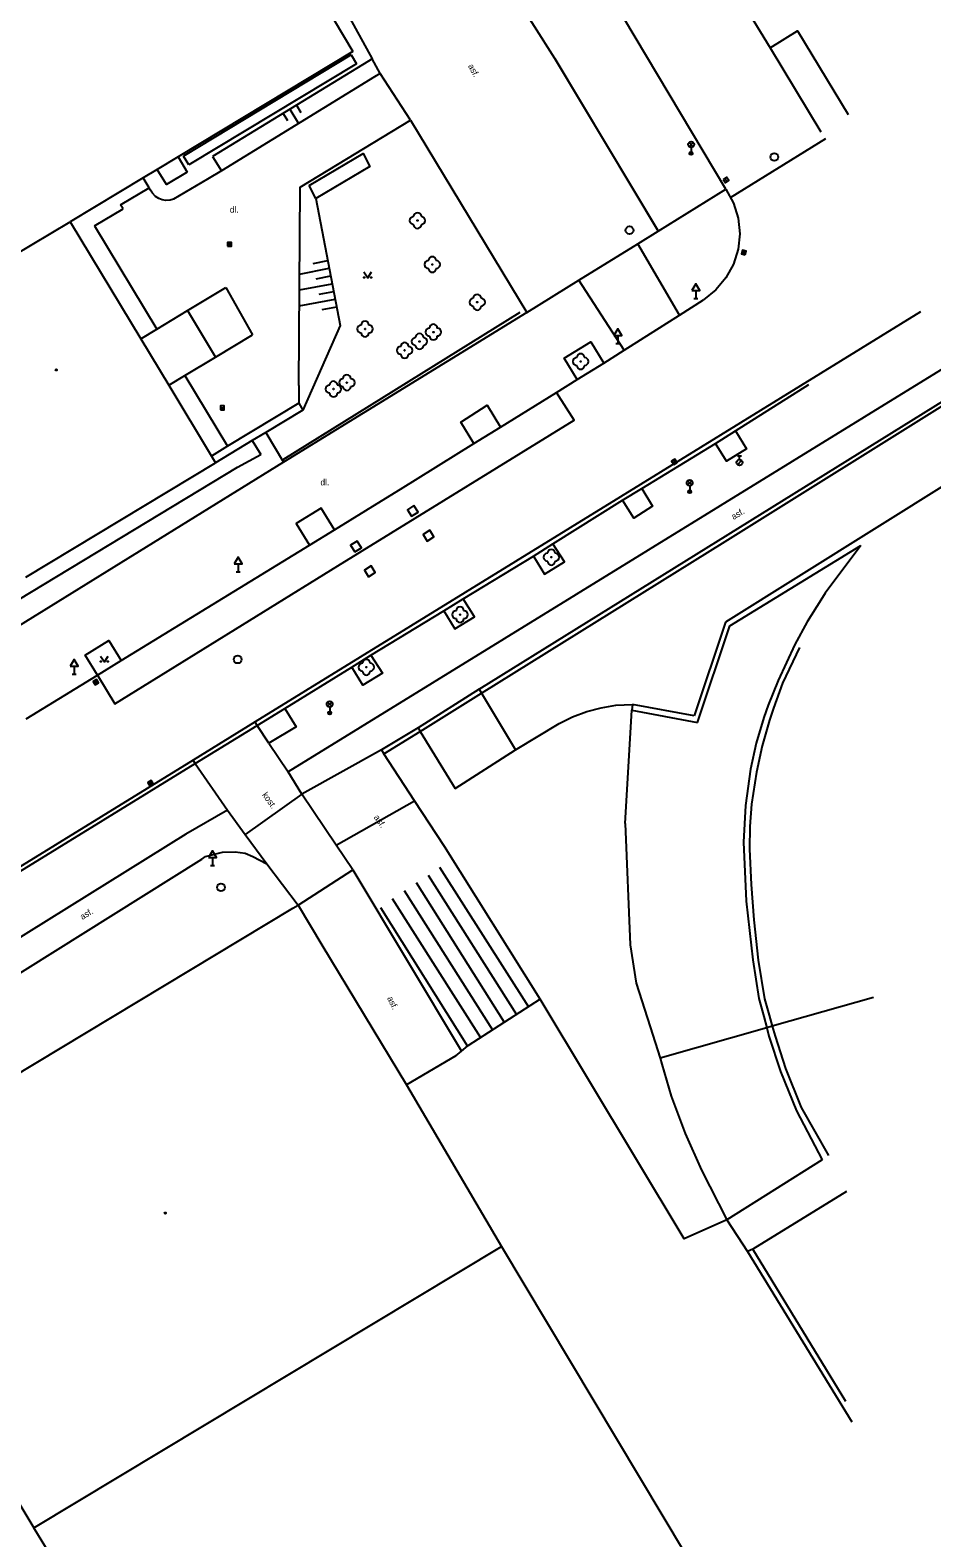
# Model space of a CAD drawing. Extents: x -599770 to -598493, y -1162076 to -1159209.
# Drawn here: x -598608.7 to -598551.1, y -1159750.8 to -1159654.4 of the extents above; entities that cross this region are included whole.
import ezdxf

# ---------------------------------------------------------------- set-up
doc = ezdxf.new("R2010")
doc.units = 0
doc.layers.add('Podklad', color=7, linetype='Continuous')

msp = doc.modelspace()

# ---------------------------------------------------------------- linework, layer by layer
at = {"layer": 'Podklad'}
for p, q in [((-598566.582, -1159661.86), (-598566.317, -1159661.595)), ((-598566.582, -1159661.595), (-598566.317, -1159661.86)), ((-598566.45, -1159661.915), (-598566.45, -1159662.29)), ((-598564.288, -1159663.885), (-598564.152, -1159664.095)), ((-598596.085, -1159668.1), (-598595.835, -1159668.1)), ((-598563.112, -1159668.741), (-598563.048, -1159668.499)), ((-598566.275, -1159671.56), (-598566.025, -1159671.56)), ((-598566.15, -1159671.051), (-598566.15, -1159671.56)), ((-598571.255, -1159674.44), (-598571.005, -1159674.44)), ((-598571.13, -1159673.931), (-598571.13, -1159674.44)), ((-598596.535, -1159678.55), (-598596.285, -1159678.55)), ((-598567.626, -1159682.067), (-598567.414, -1159681.933)), ((-598563.489, -1159682.186), (-598563.224, -1159681.921)), ((-598563.485, -1159681.613), (-598563.235, -1159681.613)), ((-598563.36, -1159681.863), (-598563.36, -1159681.613)), ((-598566.672, -1159683.48), (-598566.407, -1159683.215)), ((-598566.672, -1159683.215), (-598566.407, -1159683.48)), ((-598566.54, -1159683.535), (-598566.54, -1159683.91)), ((-598595.4, -1159688.531), (-598595.4, -1159689.04)), ((-598595.525, -1159689.04), (-598595.275, -1159689.04)), ((-598606.005, -1159695.58), (-598605.755, -1159695.58)), ((-598605.88, -1159695.071), (-598605.88, -1159695.58)), ((-598604.608, -1159696.154), (-598604.392, -1159696.026)), ((-598589.683, -1159697.62), (-598589.418, -1159697.355)), ((-598589.683, -1159697.355), (-598589.418, -1159697.62)), ((-598589.55, -1159697.675), (-598589.55, -1159698.05)), ((-598601.117, -1159702.604), (-598600.903, -1159702.476)), ((-598597.165, -1159707.81), (-598596.915, -1159707.81)), ((-598597.04, -1159707.301), (-598597.04, -1159707.81))]:
    msp.add_line(p, q, dxfattribs=at)
for points in [[(-598568.543, -1159667.266), (-598568.581, -1159667.203), (-598575.16, -1159656.23), (-598577.76, -1159652.11), (-598583.83, -1159642.09), (-598587.6, -1159635.824)], [(-598594.75, -1159641.81), (-598586.83, -1159656.25)], [(-598595.36, -1159643.53), (-598588.06, -1159655.78)], [(-598579.85, -1159696.79), (-598564.28, -1159687.09), (-598549.51, -1159677.87), (-598512.75, -1159655.13), (-598493.2, -1159643.07)], [(-598580, -1159696.54), (-598501.65, -1159647.85), (-598499.38, -1159646.44)], [(-598512.73, -1159649.13), (-598513.69, -1159653.48), (-598592.21, -1159701.82)], [(-598564.22, -1159664.58), (-598571.48, -1159652.41)], [(-598563.32, -1159652.38), (-598561.4, -1159655.54)], [(-598561.4, -1159655.54), (-598559.64, -1159654.45), (-598556.42, -1159659.81)], [(-598588.06, -1159655.78), (-598599.23, -1159662.51)], [(-598588.17, -1159656), (-598598.9, -1159662.47)], [(-598588.17, -1159656), (-598587.83, -1159656.56)], [(-598561.4, -1159655.54), (-598558.15, -1159660.91)], [(-598587.83, -1159656.56), (-598598.56, -1159663.03)], [(-598587.06, -1159656.39), (-598597.03, -1159662.49)], [(-598586.83, -1159656.25), (-598587.06, -1159656.39)], [(-598586.32, -1159657.18), (-598586.83, -1159656.25)], [(-598575.16, -1159656.23), (-598568.55, -1159667.27)], [(-598586.69, -1159657.4), (-598596.47, -1159663.41)], [(-598586.32, -1159657.18), (-598586.69, -1159657.4)], [(-598584.39, -1159660.16), (-598586.32, -1159657.18)], [(-598592.52, -1159659.73), (-598592.24, -1159660.19)], [(-598592.1, -1159659.47), (-598591.54, -1159660.38)], [(-598591.67, -1159659.21), (-598591.39, -1159659.67)], [(-598591.52, -1159677.12), (-598591.44, -1159664.44), (-598584.39, -1159660.16)], [(-598584.39, -1159660.16), (-598576.95, -1159672.45)], [(-598563.937, -1159665.099), (-598557.837, -1159661.33)], [(-598599.23, -1159662.51), (-598600.57, -1159663.32)], [(-598599.23, -1159662.51), (-598598.65, -1159663.48)], [(-598598.56, -1159663.03), (-598598.9, -1159662.47)], [(-598597.03, -1159662.49), (-598596.47, -1159663.41)], [(-598590.87, -1159664.35), (-598587.41, -1159662.3), (-598586.98, -1159663.13), (-598590.44, -1159665.18)], [(-598601.47, -1159663.86), (-598606.13, -1159666.67)], [(-598600.57, -1159663.32), (-598601.47, -1159663.86)], [(-598601.08, -1159664.49), (-598601.47, -1159663.86)], [(-598598.65, -1159663.48), (-598599.99, -1159664.28), (-598600.57, -1159663.32)], [(-598596.47, -1159663.41), (-598597.37, -1159663.94)], [(-598602.91, -1159665.58), (-598601.08, -1159664.49)], [(-598597.37, -1159663.94), (-598599.54, -1159665.22), (-598599.74, -1159665.28), (-598600.02, -1159665.3), (-598600.25, -1159665.26), (-598600.48, -1159665.18), (-598600.68, -1159665.05), (-598600.87, -1159664.83), (-598601.01, -1159664.63), (-598601.08, -1159664.49)], [(-598590.44, -1159665.18), (-598590.87, -1159664.35)], [(-598568.55, -1159667.27), (-598564.22, -1159664.58)], [(-598564.22, -1159664.58), (-598563.74, -1159665.46), (-598563.44, -1159666.42), (-598563.34, -1159667.42), (-598563.44, -1159668.41), (-598563.74, -1159669.37), (-598564.22, -1159670.25), (-598564.86, -1159671.02), (-598565.65, -1159671.64)], [(-598602.76, -1159665.84), (-598602.91, -1159665.58)], [(-598590.44, -1159665.18), (-598588.87, -1159673.28), (-598591.27, -1159678.69)], [(-598618.3, -1159673.91), (-598606.13, -1159666.67)], [(-598606.13, -1159666.67), (-598601.62, -1159674.14)], [(-598604.58, -1159666.92), (-598602.76, -1159665.84)], [(-598604.58, -1159666.92), (-598600.6, -1159673.53)], [(-598569.86, -1159668.08), (-598568.55, -1159667.27)], [(-598573.63, -1159670.4), (-598569.86, -1159668.08)], [(-598567.19, -1159672.62), (-598569.86, -1159668.08)], [(-598525.9, -1159668.27), (-598564.25, -1159692.25)], [(-598591.48, -1159670), (-598589.58, -1159669.63)], [(-598590.6, -1159669.32), (-598589.67, -1159669.14)], [(-598591.48, -1159671.02), (-598589.39, -1159670.62)], [(-598590.41, -1159670.3), (-598589.48, -1159670.12)], [(-598587.37, -1159669.865), (-598587.12, -1159670.24), (-598586.87, -1159669.865)], [(-598576.95, -1159672.45), (-598573.63, -1159670.4)], [(-598570.72, -1159674.87), (-598573.63, -1159670.4)], [(-598600.6, -1159673.53), (-598598.63, -1159672.34), (-598596.19, -1159670.87)], [(-598596.19, -1159670.87), (-598594.49, -1159673.89)], [(-598591.49, -1159672.04), (-598589.2, -1159671.6)], [(-598590.22, -1159671.29), (-598589.29, -1159671.11)], [(-598598.63, -1159672.34), (-598596.84, -1159675.31)], [(-598551.78, -1159672.41), (-598570.96, -1159684.24), (-598594.32, -1159698.63), (-598598.27, -1159701.06)], [(-598577.39, -1159672.46), (-598592.54, -1159681.87)], [(-598576.95, -1159672.45), (-598592.5, -1159682.02)], [(-598590.03, -1159672.27), (-598589.1, -1159672.09)], [(-598567.19, -1159672.62), (-598565.65, -1159671.64)], [(-598601.62, -1159674.14), (-598600.6, -1159673.53)], [(-598570.72, -1159674.87), (-598567.19, -1159672.62)], [(-598601.62, -1159674.14), (-598599.83, -1159677.11)], [(-598598.81, -1159676.49), (-598596.84, -1159675.31), (-598594.49, -1159673.89)], [(-598573.73, -1159676.75), (-598574.57, -1159675.38), (-598572.86, -1159674.33), (-598572.02, -1159675.7)], [(-598572.02, -1159675.7), (-598570.72, -1159674.87)], [(-598573.73, -1159676.75), (-598572.02, -1159675.7)], [(-598599.83, -1159677.11), (-598598.81, -1159676.49)], [(-598599.83, -1159677.11), (-598597.11, -1159681.63)], [(-598598.81, -1159676.49), (-598596.08, -1159681.01)], [(-598591.52, -1159677.12), (-598591.53, -1159678.26)], [(-598578.63, -1159679.78), (-598575.06, -1159677.57), (-598573.73, -1159676.75)], [(-598563.62, -1159680.03), (-598558.92, -1159677.07)], [(-598604.4, -1159695.64), (-598603.278, -1159697.464), (-598589.019, -1159688.657), (-598573.923, -1159679.333), (-598575.06, -1159677.57)], [(-598591.53, -1159678.26), (-598596.08, -1159681.01)], [(-598591.53, -1159678.26), (-598591.27, -1159678.69)], [(-598591.27, -1159678.69), (-598593.64, -1159680.12)], [(-598580.33, -1159680.84), (-598581.16, -1159679.47), (-598579.48, -1159678.38), (-598578.63, -1159679.78)], [(-598593.64, -1159680.12), (-598594.5, -1159680.64)], [(-598593.64, -1159680.12), (-598592.5, -1159682.02)], [(-598580.33, -1159680.84), (-598578.63, -1159679.78)], [(-598563.62, -1159680.03), (-598562.9, -1159681.18), (-598564.18, -1159681.97), (-598564.89, -1159680.83)], [(-598564.89, -1159680.83), (-598563.62, -1159680.03)], [(-598602.87, -1159694.7), (-598590.83, -1159687.32), (-598589.24, -1159686.35), (-598586.23, -1159684.5), (-598585.03, -1159683.76), (-598580.33, -1159680.84)], [(-598596.08, -1159681.01), (-598597.11, -1159681.63)], [(-598594.5, -1159680.64), (-598596.85, -1159682.06)], [(-598594.5, -1159680.64), (-598593.96, -1159681.53)], [(-598569.59, -1159683.71), (-598564.89, -1159680.83)], [(-598592.5, -1159682.02), (-598617.8, -1159697.66)], [(-598608.98, -1159689.37), (-598596.85, -1159682.06)], [(-598597.11, -1159681.63), (-598596.85, -1159682.06)], [(-598595.45, -1159682.34), (-598593.96, -1159681.53)], [(-598613.27, -1159684.4), (-598609.8, -1159690.17), (-598609.41, -1159690.81), (-598595.45, -1159682.34)], [(-598569.59, -1159683.71), (-598568.91, -1159684.84), (-598570.11, -1159685.6), (-598570.83, -1159684.45)], [(-598570.83, -1159684.45), (-598569.59, -1159683.71)], [(-598589.24, -1159686.35), (-598590.092, -1159684.959), (-598591.699, -1159685.949), (-598590.83, -1159687.32)], [(-598575.28, -1159687.24), (-598570.83, -1159684.45)], [(-598576.52, -1159688.03), (-598575.82, -1159689.18), (-598574.54, -1159688.4), (-598575.28, -1159687.24)], [(-598576.52, -1159688.03), (-598575.28, -1159687.24)], [(-598563.98, -1159692.48), (-598555.61, -1159687.36)], [(-598555.61, -1159687.36), (-598557.88, -1159690.4), (-598558.16, -1159690.84), (-598559.04, -1159692.22), (-598559.82, -1159693.67), (-598560.89, -1159695.97), (-598561.53, -1159697.55), (-598561.8, -1159698.34), (-598562.29, -1159699.98), (-598562.65, -1159701.65)], [(-598581.02, -1159690.75), (-598576.52, -1159688.03)], [(-598582.26, -1159691.52), (-598581.56, -1159692.68), (-598580.3, -1159691.91), (-598581.02, -1159690.75)], [(-598582.26, -1159691.52), (-598581.02, -1159690.75)], [(-598586.92, -1159694.35), (-598582.26, -1159691.52)], [(-598564.25, -1159692.25), (-598566.25, -1159698.24)], [(-598566.05, -1159698.67), (-598563.98, -1159692.48)], [(-598604.4, -1159695.64), (-598605.18, -1159694.36), (-598603.66, -1159693.43), (-598602.87, -1159694.7)], [(-598604.4, -1159695.64), (-598602.87, -1159694.7)], [(-598604.2, -1159694.415), (-598603.95, -1159694.79), (-598603.7, -1159694.415)], [(-598586.92, -1159694.35), (-598586.18, -1159695.5), (-598587.43, -1159696.27), (-598588.14, -1159695.12)], [(-598588.14, -1159695.12), (-598586.92, -1159694.35)], [(-598559.53, -1159693.86), (-598560.6, -1159696.14), (-598561.19, -1159697.75), (-598561.44, -1159698.51), (-598561.9, -1159700.16), (-598562.27, -1159701.84), (-598562.59, -1159703.88), (-598562.7, -1159705.32), (-598562.71, -1159706.76), (-598562.6, -1159709.01), (-598562.44, -1159711.27), (-598562.17, -1159713.85)], [(-598608.94, -1159698.42), (-598604.4, -1159695.64)], [(-598592.41, -1159697.77), (-598588.14, -1159695.12)], [(-598580, -1159696.54), (-598583.9, -1159699)], [(-598580, -1159696.54), (-598579.85, -1159696.79)], [(-598583.76, -1159699.23), (-598579.85, -1159696.79)], [(-598579.85, -1159696.79), (-598577.68, -1159700.41)], [(-598574.89, -1159698.73), (-598574.03, -1159698.31), (-598573.12, -1159697.97), (-598572.2, -1159697.72), (-598571.25, -1159697.56), (-598570.2, -1159697.51)], [(-598570.2, -1159697.51), (-598570.24, -1159697.88)], [(-598566.25, -1159698.24), (-598570.2, -1159697.51)], [(-598594.18, -1159698.85), (-598592.41, -1159697.77)], [(-598592.41, -1159697.77), (-598591.7, -1159698.93), (-598593.43, -1159699.98)], [(-598570.67, -1159705.11), (-598570.24, -1159697.88)], [(-598570.24, -1159697.88), (-598566.05, -1159698.67)], [(-598598.15, -1159701.28), (-598594.18, -1159698.85)], [(-598594.18, -1159698.85), (-598594.32, -1159698.63)], [(-598593.43, -1159699.98), (-598594.18, -1159698.85)], [(-598583.9, -1159699), (-598586.24, -1159700.42)], [(-598586.08, -1159700.67), (-598583.76, -1159699.23)], [(-598583.9, -1159699), (-598583.76, -1159699.23)], [(-598583.76, -1159699.23), (-598581.52, -1159702.88)], [(-598577.68, -1159700.41), (-598574.89, -1159698.73)], [(-598593.43, -1159699.98), (-598592.21, -1159701.82)], [(-598586.24, -1159700.42), (-598591.32, -1159703.25)], [(-598586.24, -1159700.42), (-598586.08, -1159700.67)], [(-598581.52, -1159702.88), (-598577.68, -1159700.41)], [(-598641.55, -1159728.05), (-598631.13, -1159721.82), (-598615.81, -1159712.14), (-598598.15, -1159701.28)], [(-598598.27, -1159701.06), (-598615.94, -1159711.93), (-598631.19, -1159721.5)], [(-598598.15, -1159701.28), (-598598.27, -1159701.06)], [(-598598.15, -1159701.28), (-598596.09, -1159704.26)], [(-598576.1, -1159716.34), (-598582.22, -1159706.58), (-598584.12, -1159703.68), (-598586.08, -1159700.67)], [(-598591.32, -1159703.25), (-598592.21, -1159701.82)], [(-598562.65, -1159701.65), (-598562.97, -1159703.97), (-598563.11, -1159706.32)], [(-598591.32, -1159703.25), (-598594.95, -1159705.82)], [(-598588.07, -1159708.09), (-598589.13, -1159706.51), (-598591.32, -1159703.25)], [(-598596.09, -1159704.26), (-598598.74, -1159705.79), (-598613.85, -1159715.2), (-598637.3, -1159729.57), (-598640.02, -1159728.69)], [(-598596.09, -1159704.26), (-598594.95, -1159705.82), (-598593.57, -1159707.7)], [(-598589.13, -1159706.51), (-598584.12, -1159703.68)], [(-598570.67, -1159705.11), (-598570.34, -1159712.88), (-598569.97, -1159715.33), (-598569.07, -1159718.12), (-598568.43, -1159720.12), (-598568.31, -1159720.49), (-598567.73, -1159722.55)], [(-598636.29, -1159731.59), (-598612.74, -1159716.8), (-598597.72, -1159707.4), (-598597.49, -1159707.22), (-598596.41, -1159706.96), (-598595.6, -1159706.93), (-598594.96, -1159707.02), (-598594.46, -1159707.22), (-598593.57, -1159707.7)], [(-598563.11, -1159706.32), (-598562.93, -1159710.09), (-598562.51, -1159713.84), (-598562.11, -1159716.31), (-598561.81, -1159717.45), (-598561.61, -1159718.18)], [(-598593.57, -1159707.7), (-598591.56, -1159710.33)], [(-598591.56, -1159710.33), (-598588.07, -1159708.09)], [(-598588.07, -1159708.09), (-598581.13, -1159719.67)], [(-598582.53, -1159707.9), (-598576.85, -1159716.84)], [(-598584.03, -1159708.89), (-598578.39, -1159717.82)], [(-598583.25, -1159708.41), (-598577.6, -1159717.32)], [(-598585.56, -1159709.91), (-598579.92, -1159718.8)], [(-598584.78, -1159709.4), (-598579.15, -1159718.31)], [(-598621.52, -1159728.36), (-598591.9, -1159710.54)], [(-598591.9, -1159710.54), (-598591.56, -1159710.33)], [(-598591.56, -1159710.33), (-598590.06, -1159712.88)], [(-598586.31, -1159710.49), (-598580.74, -1159719.34)], [(-598590.06, -1159712.88), (-598584.64, -1159721.82)], [(-598562.17, -1159713.85), (-598561.76, -1159716.32), (-598561.46, -1159717.36), (-598561.26, -1159718.08)], [(-598576.1, -1159716.34), (-598580.72, -1159719.33)], [(-598564.16, -1159730.46), (-598566.89, -1159731.66), (-598576.1, -1159716.34)], [(-598554.79, -1159716.23), (-598561.26, -1159718.08)], [(-598561.61, -1159718.18), (-598568.43, -1159720.12)], [(-598561.26, -1159718.08), (-598561.61, -1159718.18)], [(-598561.61, -1159718.18), (-598561.47, -1159718.71), (-598560.74, -1159720.96), (-598559.71, -1159723.49), (-598558.07, -1159726.61)], [(-598561.26, -1159718.08), (-598561.08, -1159718.72), (-598560.41, -1159720.78), (-598559.41, -1159723.26), (-598557.67, -1159726.34)], [(-598581.49, -1159719.96), (-598581.13, -1159719.67)], [(-598581.13, -1159719.67), (-598580.72, -1159719.33)], [(-598581.49, -1159719.96), (-598584.64, -1159721.82)], [(-598584.64, -1159721.82), (-598578.56, -1159732.15)], [(-598567.73, -1159722.55), (-598566.82, -1159724.94), (-598565.79, -1159727.27), (-598564.16, -1159730.46)], [(-598558.07, -1159726.61), (-598564.16, -1159730.46)], [(-598621.52, -1159728.36), (-598608.45, -1159750.13)], [(-598556.51, -1159728.64), (-598562.51, -1159732.32)], [(-598564.16, -1159730.46), (-598562.84, -1159732.48)], [(-598608.45, -1159750.13), (-598578.56, -1159732.15)], [(-598578.56, -1159732.15), (-598562.41, -1159759.14)], [(-598562.51, -1159732.32), (-598562.84, -1159732.48)], [(-598556.56, -1159742.06), (-598562.51, -1159732.32)], [(-598562.84, -1159732.48), (-598556.18, -1159743.37)], [(-598603.82, -1159757.75), (-598608.45, -1159750.13)]]:
    msp.add_lwpolyline(points, dxfattribs=at)
for points in [[(-598564.393, -1159663.953), (-598564.257, -1159664.163), (-598564.047, -1159664.027), (-598564.183, -1159663.817)], [(-598596.085, -1159668.225), (-598595.835, -1159668.225), (-598595.835, -1159667.975), (-598596.085, -1159667.975)], [(-598562.992, -1159668.773), (-598562.927, -1159668.532), (-598563.168, -1159668.467), (-598563.233, -1159668.708)], [(-598566.4, -1159671.051), (-598565.9, -1159671.051), (-598566.15, -1159670.618)], [(-598571.38, -1159673.931), (-598570.88, -1159673.931), (-598571.13, -1159673.498)], [(-598596.535, -1159678.675), (-598596.285, -1159678.675), (-598596.285, -1159678.425), (-598596.535, -1159678.425)], [(-598567.559, -1159682.172), (-598567.348, -1159682.039), (-598567.481, -1159681.828), (-598567.692, -1159681.961)], [(-598584.161, -1159684.795), (-598584.585, -1159685.061), (-598584.319, -1159685.485), (-598583.895, -1159685.219)], [(-598583.158, -1159686.376), (-598583.584, -1159686.638), (-598583.322, -1159687.064), (-598582.896, -1159686.802)], [(-598587.949, -1159687.754), (-598587.525, -1159687.489), (-598587.791, -1159687.065), (-598588.215, -1159687.33)], [(-598595.65, -1159688.531), (-598595.15, -1159688.531), (-598595.4, -1159688.098)], [(-598587.062, -1159689.344), (-598586.636, -1159689.082), (-598586.898, -1159688.656), (-598587.324, -1159688.918)], [(-598606.13, -1159695.071), (-598605.63, -1159695.071), (-598605.88, -1159694.638)], [(-598604.544, -1159696.261), (-598604.329, -1159696.134), (-598604.456, -1159695.919), (-598604.671, -1159696.046)], [(-598601.053, -1159702.711), (-598600.839, -1159702.583), (-598600.967, -1159702.369), (-598601.181, -1159702.497)], [(-598597.29, -1159707.301), (-598596.79, -1159707.301), (-598597.04, -1159706.868)]]:
    msp.add_lwpolyline(points, close=True, dxfattribs=at)
for centre, radius in [((-598566.45, -1159661.727), 0.188), ((-598566.45, -1159662.29), 0.1), ((-598566.45, -1159662.29), 0.0723), ((-598566.45, -1159662.29), 0.0438), ((-598561.13, -1159662.52), 0.25), ((-598583.94, -1159666.58), 0.025), ((-598570.39, -1159667.2), 0.25), ((-598582.99, -1159669.39), 0.025), ((-598587.345, -1159670.215), 0.025), ((-598586.895, -1159670.215), 0.025), ((-598580.12, -1159671.8), 0.025), ((-598587.29, -1159673.51), 0.025), ((-598583.81, -1159674.31), 0.025), ((-598582.92, -1159673.71), 0.025), ((-598584.76, -1159674.88), 0.025), ((-598607.03, -1159676.13), 0.045), ((-598607.03, -1159676.13), 0.0199), ((-598573.51, -1159675.59), 0.025), ((-598589.31, -1159677.35), 0.025), ((-598588.45, -1159676.94), 0.025), ((-598563.36, -1159682.05), 0.188), ((-598566.54, -1159683.347), 0.188), ((-598566.54, -1159683.91), 0.1), ((-598566.54, -1159683.91), 0.0723), ((-598566.54, -1159683.91), 0.0438), ((-598575.38, -1159688.1), 0.025), ((-598581.22, -1159691.77), 0.025), ((-598604.175, -1159694.765), 0.025), ((-598603.725, -1159694.765), 0.025), ((-598595.43, -1159694.63), 0.25), ((-598587.21, -1159695.13), 0.025), ((-598589.55, -1159697.488), 0.188), ((-598589.55, -1159698.05), 0.1), ((-598589.55, -1159698.05), 0.0723), ((-598589.55, -1159698.05), 0.0438), ((-598596.5, -1159709.2), 0.25), ((-598600.06, -1159730.02), 0.045), ((-598600.06, -1159730.02), 0.0199)]:
    msp.add_circle(centre, radius, dxfattribs=at)
for centre, start, end in [((-598584.19, -1159666.58), 90, 270), ((-598583.94, -1159666.33), 0, 180), ((-598583.69, -1159666.58), 270, 90), ((-598583.94, -1159666.83), 180, 0), ((-598583.24, -1159669.39), 90, 270), ((-598582.99, -1159669.14), 0, 180), ((-598582.99, -1159669.64), 180, 0), ((-598582.74, -1159669.39), 270, 90), ((-598580.37, -1159671.8), 90, 270), ((-598580.12, -1159671.55), 0, 180), ((-598579.87, -1159671.8), 270, 90), ((-598580.12, -1159672.05), 180, 0), ((-598587.54, -1159673.51), 90, 270), ((-598587.29, -1159673.26), 0, 180), ((-598587.04, -1159673.51), 270, 90), ((-598583.17, -1159673.71), 90, 270), ((-598582.92, -1159673.46), 0, 180), ((-598582.67, -1159673.71), 270, 90), ((-598587.29, -1159673.76), 180, 0), ((-598584.76, -1159674.63), 0, 180), ((-598584.06, -1159674.31), 90, 270), ((-598583.81, -1159674.06), 0, 180), ((-598583.56, -1159674.31), 270, 90), ((-598582.92, -1159673.96), 180, 0), ((-598585.01, -1159674.88), 90, 270), ((-598584.76, -1159675.13), 180, 0), ((-598584.51, -1159674.88), 270, 90), ((-598583.81, -1159674.56), 180, 0), ((-598573.76, -1159675.59), 90, 270), ((-598573.51, -1159675.34), 0, 180), ((-598573.26, -1159675.59), 270, 90), ((-598573.51, -1159675.84), 180, 0), ((-598589.56, -1159677.35), 90, 270), ((-598589.31, -1159677.1), 0, 180), ((-598589.06, -1159677.35), 270, 90), ((-598588.7, -1159676.94), 90, 270), ((-598588.45, -1159676.69), 0, 180), ((-598588.45, -1159677.19), 180, 0), ((-598588.2, -1159676.94), 270, 90), ((-598589.31, -1159677.6), 180, 0), ((-598575.63, -1159688.1), 90, 270), ((-598575.38, -1159687.85), 0, 180), ((-598575.13, -1159688.1), 270, 90), ((-598575.38, -1159688.35), 180, 0), ((-598581.47, -1159691.77), 90, 270), ((-598581.22, -1159691.52), 0, 180), ((-598580.97, -1159691.77), 270, 90), ((-598581.22, -1159692.02), 180, 0), ((-598587.21, -1159694.88), 0, 180), ((-598587.46, -1159695.13), 90, 270), ((-598587.21, -1159695.38), 180, 0), ((-598586.96, -1159695.13), 270, 90)]:
    msp.add_arc(centre, 0.25, start, end, dxfattribs=at)

# ---------------------------------------------------------------- texts
for s, rotation, p in [('asf.', 297.98, (-598580.72, -1159656.7)), ('asf.', 30.84, (-598563.73, -1159685.72)), ('kost.', 306.12, (-598593.89, -1159703.3)), ('asf.', 305.41, (-598586.75, -1159704.73)), ('asf.', 31.13, (-598605.36, -1159711.29)), ('asf.', 295.76, (-598585.89, -1159716.28))]:
    msp.add_text(s, height=0.4, rotation=rotation, dxfattribs=at).set_placement(p)
for p in [(-598595.93, -1159666.08), (-598590.14, -1159683.51)]:
    msp.add_text('dl.', height=0.4, dxfattribs=at).set_placement(p)

doc.saveas('drawing.dxf')
